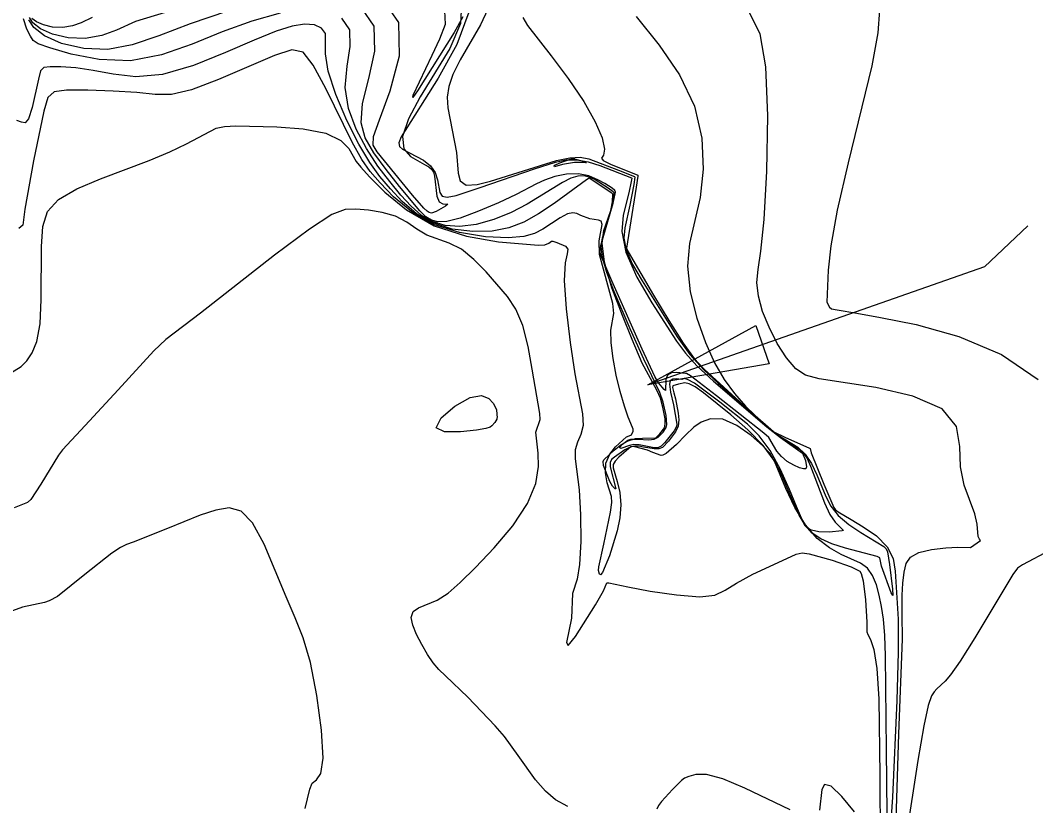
# Model space of a CAD drawing. Extents: x -291892836 to 2945206, y -477993085 to 1832792.
# Drawn here: x 1850832.6 to 1851264.1, y 542785.3 to 543119 of the extents above; entities that cross this region are included whole.
import ezdxf

# ---------------------------------------------------------------- set-up
doc = ezdxf.new("R2010")
doc.units = 0
doc.layers.add('DT_X_Contour_Minor', color=7, linetype='Continuous')
doc.layers.add('Level 40', color=7, linetype='Continuous')

msp = doc.modelspace()

# ---------------------------------------------------------------- linework, layer by layer
at = {"layer": 'DT_X_Contour_Minor'}
for points in [[(1850911.47, 543127.61), (1850881.59, 543118.48)], [(1851020.21, 543128.88), (1851019.65, 543117.64), (1851015.19, 543106.98), (1851002.52, 543086.44), (1850997.51, 543077.14), (1850994.97, 543069.58), (1850995.61, 543064.36), (1850998.36, 543061.07), (1851004.31, 543057.69), (1851006.16, 543056.66), (1851007.38, 543055.68), (1851008.15, 543054.48), (1851008.6, 543052.83), (1851009.55, 543044.24), (1851010.55, 543041.93), (1851012.18, 543041.04), (1851014.32, 543040.87), (1851013.31, 543040.06), (1851009.37, 543037.73), (1851007.39, 543037.02), (1851006.33, 543037.34), (1851005.45, 543037.91), (1851004.05, 543039.17), (1850999.22, 543044.67), (1850984.29, 543063.1), (1850982.53, 543065.96), (1850982.72, 543069.62), (1850985.24, 543076.74), (1850989.83, 543088.97), (1850993.69, 543103.87), (1850993.41, 543117.99), (1850986.34, 543128.42)], [(1850943.03, 543121.95), (1850931.03, 543118.61), (1850918.39, 543114.01), (1850905.58, 543108.83), (1850892.63, 543104.3), (1850879.43, 543101.82), (1850866.18, 543102.27), (1850854.22, 543104.59), (1850845.21, 543107.22), (1850840.21, 543109.01), (1850838.04, 543110.39), (1850836.91, 543112.23), (1850835.46, 543115.24), (1850833.95, 543119.59)], [(1850920.73, 543122.86), (1850904.78, 543117.45), (1850891.49, 543112.38), (1850880.22, 543108.49), (1850869.83, 543106.52), (1850859.56, 543106.93), (1850850.18, 543109.17), (1850842.86, 543112.42), (1850838.42, 543115.91), (1850836.24, 543119.11)], [(1851115.29, 542968.97), (1851111.63, 542969.32), (1851109.33, 542969.17), (1851107.57, 542968.25), (1851106.91, 542966.34), (1851106.84, 542961.77), (1851106.21, 542962.13), (1851103.78, 542964.96), (1851102.22, 542967.64), (1851096.85, 542979.28), (1851083.93, 543008.34), (1851079.69, 543018.28), (1851079.08, 543020.24), (1851078.97, 543021.61), (1851079.33, 543023.34), (1851084.53, 543041.23), (1851085.55, 543045.92), (1851085.23, 543046.67), (1851084.13, 543047.62), (1851080.96, 543049.62), (1851078.05, 543051.27), (1851074.27, 543052.88), (1851069.77, 543053.81), (1851064.76, 543053.63), (1851059.77, 543052.58), (1851055.41, 543051.12), (1851051.95, 543049.53), (1851043.26, 543044.96), (1851035.84, 543041.48), (1851027.35, 543037.84), (1851019.57, 543034.95), (1851013.89, 543033.51), (1851010.02, 543033.34), (1851007.28, 543034.08), (1851004.97, 543035.48), (1851002.37, 543037.98), (1850993.73, 543048.31), (1850988.06, 543055.55), (1850982.88, 543062.69), (1850979.17, 543069), (1850977.4, 543075.49), (1850977.96, 543083.61), (1850980.66, 543094.24), (1850983.27, 543105.87), (1850983.02, 543116.43), (1850977.77, 543124.17)], [(1851023.17, 543122.43), (1851018.16, 543108.68), (1851010.21, 543094.35), (1850994.46, 543069.45), (1850993.54, 543066.94), (1850993.8, 543065.37), (1850995.09, 543064.19), (1851003.92, 543059.62), (1851006.87, 543057.22), (1851008.84, 543054.32), (1851009.96, 543051.22), (1851010.96, 543045.88)], [(1851020.67, 543120.41), (1851016.99, 543113.8), (1851001.4, 543089.01), (1850999.37, 543086.16), (1850999.54, 543087.15), (1851007.66, 543104.17), (1851010.96, 543111.16), (1851013.33, 543117.31), (1851012.95, 543123.02)], [(1851031.26, 543123.75), (1851028.19, 543117.12), (1851019.54, 543102.16), (1851016.46, 543096.01), (1851014.68, 543090.88), (1851014.04, 543086.26), (1851014.33, 543081.74), (1851018.02, 543062.88), (1851018.71, 543053.99), (1851019.59, 543050.72), (1851022.07, 543049), (1851026.72, 543049.2), (1851032.46, 543050.63), (1851060.41, 543059.44), (1851066.14, 543060.62), (1851070.55, 543060.8), (1851074.18, 543060.1), (1851086.86, 543055.37), (1851093.63, 543052.66), (1851093.7, 543052.39), (1851093.29, 543049.25), (1851091.69, 543040.47), (1851089.55, 543030.85), (1851089.13, 543026.36), (1851090.05, 543021.33), (1851092.77, 543015.26), (1851096.85, 543008.25), (1851111.72, 542984.49), (1851117.19, 542977.04), (1851123.09, 542970.52), (1851129.17, 542964.77), (1851153.79, 542943.28), (1851159.46, 542939.41), (1851163.72, 542936.76), (1851165.45, 542935.11), (1851166.96, 542932.8), (1851168.45, 542929.58), (1851174.34, 542914.01), (1851176.68, 542909.06), (1851178.95, 542905.74), (1851182.45, 542902.3), (1851181.91, 542902.05), (1851176.39, 542901.5), (1851172.01, 542901.64), (1851168.78, 542902.44), (1851166.79, 542903.51), (1851166.09, 542904.29), (1851165.41, 542905.48), (1851162.51, 542912.46), (1851159.53, 542919.67), (1851155.67, 542928.18), (1851151.26, 542936.23), (1851146.6, 542942.47), (1851141.57, 542947.39), (1851129.86, 542956.79), (1851119.15, 542964.77), (1851116.18, 542966.45), (1851114.69, 542966.84), (1851113.67, 542966.45)], [(1851147.35, 543020.96), (1851148.78, 543034.35), (1851149.87, 543054.91), (1851150.22, 543078.44), (1851149.44, 543099.2), (1851147.02, 543113.21), (1851141.95, 543123.31)], [(1851197.71, 543123.31), (1851197.02, 543113.72), (1851194.43, 543099.69), (1851184.39, 543058.41), (1851179.75, 543038.31), (1851177.04, 543023.16), (1851175.9, 543012.86), (1851175.38, 542999.28), (1851176.47, 542997.16), (1851177.36, 542996.37), (1851179.71, 542995.95), (1851188.16, 542994.57), (1851198.1, 542992.77), (1851213.24, 542989.72), (1851231.38, 542984.72), (1851249.53, 542977.01), (1851265.1, 542966.37)], [(1850881.59, 543118.48), (1850873.51, 543114.73), (1850867.32, 543112.53), (1850860.23, 543111.21), (1850852.96, 543111.5), (1850846.32, 543113.09), (1850841.14, 543115.39), (1850838, 543117.86), (1850836.46, 543120.14)], [(1850863.16, 543120.17), (1850858.42, 543117.97), (1850854.79, 543116.68), (1850850.62, 543115.9), (1850846.36, 543116.07), (1850842.46, 543117.01), (1850839.43, 543118.35), (1850837.58, 543119.81)], [(1851113.67, 542966.45), (1851111.35, 542966.67), (1851109.89, 542966.53), (1851108.79, 542965.84), (1851108.44, 542964.41), (1851108.98, 542961.06), (1851110.17, 542955.58), (1851111.59, 542947.37), (1851111.51, 542946.39), (1851110.43, 542944.54), (1851106.45, 542939.57), (1851104.91, 542938.11), (1851103.5, 542937.43), (1851102.04, 542937.39), (1851095.59, 542938.68), (1851093.29, 542938.77), (1851091.42, 542938.4), (1851087.85, 542937.03), (1851087.35, 542937.34), (1851087.35, 542937.61), (1851088.52, 542938.96), (1851090.85, 542940.66), (1851092.04, 542941.06), (1851095.08, 542941.03), (1851099.71, 542940.8), (1851101.92, 542941.1), (1851103.6, 542941.89), (1851105.78, 542944.07), (1851107.12, 542946), (1851107.4, 542947.27), (1851107.08, 542951.03), (1851105.81, 542956.83), (1851104.35, 542960.91), (1851101.04, 542967.89), (1851097.56, 542974.97), (1851091.71, 542987.93), (1851084.82, 543004.09), (1851081.87, 543011.81), (1851079.95, 543018.26), (1851079.42, 543022.95), (1851079.95, 543026.5), (1851083.39, 543037.39), (1851084.75, 543042.94), (1851084.93, 543045.68), (1851084.61, 543046.13), (1851082.41, 543047.72), (1851076.47, 543051.46), (1851074.35, 543052.41), (1851072.06, 543052.9), (1851069.47, 543052.75), (1851066.49, 543051.87), (1851062.99, 543050.14), (1851048.07, 543040.84), (1851041.21, 543037.34), (1851033.78, 543034.3), (1851026.34, 543032.18), (1851019.38, 543031.36), (1851013.09, 543031.83), (1851007.59, 543033.48), (1851002.91, 543036.22), (1850998.66, 543039.99), (1850994.33, 543044.75), (1850989.58, 543050.45), (1850984.58, 543057.05), (1850979.68, 543064.49), (1850975.27, 543072.7), (1850972.02, 543081.45), (1850970.67, 543090.49), (1850971.49, 543099.5), (1850972.85, 543107.86), (1850972.64, 543114.86), (1850969.21, 543119.92)], [(1851046.15, 543120.2), (1851048.16, 543116.81), (1851058.23, 543103.92), (1851065.39, 543094.32), (1851072.04, 543084.52), (1851076.92, 543075.91), (1851079.85, 543069.03), (1851080.9, 543064.23), (1851080.38, 543061.62), (1851079.66, 543060.37), (1851080.31, 543059.39), (1851083.38, 543057.89), (1851094.97, 543053.2), (1851095, 543052.83), (1851094.33, 543048.03)], [(1851094.39, 543120.6), (1851104.15, 543108.47), (1851112.76, 543095.77), (1851119.08, 543082.54), (1851122.28, 543068.96), (1851122.83, 543055.75), (1851121.53, 543043.77), (1851117.02, 543024.17), (1851116.09, 543014.47), (1851117.26, 543003.62), (1851120.07, 542992.42), (1851123.73, 542982.08), (1851127.6, 542973.5), (1851131.66, 542966.46), (1851136.06, 542960.44), (1851140.8, 542955.06), (1851148.82, 542947.24)], [(1851083.99, 543045.59), (1851074.35, 543051.98), (1851073.2, 543051.15), (1851059.53, 543041.12), (1851052.88, 543036.71), (1851046.57, 543033.2), (1851040.21, 543030.75), (1851033.11, 543029.41), (1851024.87, 543029.21), (1851016.15, 543030.31), (1851007.9, 543032.88), (1851000.86, 543036.95), (1850994.95, 543041.99), (1850989.91, 543047.33), (1850985.43, 543052.59), (1850981.11, 543058.55), (1850976.48, 543066.3), (1850971.37, 543076.4), (1850966.63, 543087.4), (1850963.39, 543097.37), (1850962.32, 543104.77), (1850962.25, 543113.3), (1850960.64, 543115.67), (1850957.61, 543117.03), (1850953.43, 543117.34), (1850948.21, 543116.53), (1850941.33, 543114.37), (1850931.99, 543110.58), (1850919.82, 543105.23), (1850906.22, 543099.77), (1850893.02, 543095.94), (1850881.67, 543094.99), (1850872.04, 543096.04), (1850863.65, 543097.67), (1850856.15, 543098.74), (1850849.86, 543099.19), (1850845.26, 543099.23), (1850842.6, 543098.88), (1850841.24, 543097.44), (1850840.29, 543094.04), (1850837.6, 543081.92), (1850836.08, 543077.09), (1850834.64, 543075.37), (1850833.08, 543075.72), (1850831.14, 543076.45)], [(1851079.85, 543032.26), (1851079.49, 543033.61), (1851078.3, 543034.07), (1851074.62, 543034.64), (1851070.77, 543036.06), (1851069.14, 543036.85), (1851067.4, 543037.25), (1851065.12, 543036.76), (1851062.02, 543035.11), (1851054.68, 543030.32), (1851051.05, 543028.39), (1851046.53, 543027.13), (1851039.88, 543026.63), (1851030.36, 543027.06), (1851019.22, 543028.79), (1851008.22, 543032.28), (1850998.8, 543037.69), (1850991.24, 543044), (1850985.48, 543049.92), (1850981.3, 543054.7), (1850977.75, 543059.78), (1850973.7, 543067.18), (1850962.49, 543090.01), (1850957.1, 543099.95), (1850952.75, 543105.37), (1850947.94, 543106.45), (1850940.64, 543104.08), (1850916.91, 543093.8), (1850905.34, 543089.41), (1850896.85, 543087.5), (1850889.94, 543087.48), (1850882.2, 543088.26), (1850872.07, 543088.94), (1850861.25, 543089.3), (1850852.27, 543089.29), (1850846.94, 543088.64), (1850844.27, 543086.15), (1850842.57, 543080.4), (1850838.29, 543059.26), (1850834.58, 543038.7), (1850833.71, 543031.88), (1850832.05, 543030.54)], [(1850823.2, 542965.91), (1850832.93, 542971.92), (1850835.34, 542974.36), (1850837.67, 542977.65), (1850839.65, 542982.56), (1850841, 542990), (1850841.55, 543000.34), (1850841.66, 543022.87), (1850842.21, 543031.36), (1850844.24, 543037.77), (1850848.85, 543042.91), (1850856.69, 543047.45), (1850866.69, 543051.65), (1850887.39, 543059.47), (1850896.17, 543063.11), (1850903.29, 543066.43), (1850915.79, 543073.14), (1850919.37, 543073.93), (1850924.24, 543074.13), (1850941.66, 543073.66), (1850952.82, 543072.81), (1850962.48, 543070.99), (1850968.76, 543067.98), (1850972.2, 543064.46), (1850975.31, 543059.01), (1850977.28, 543056.55), (1850981.05, 543052.5), (1850987.53, 543046), (1850996.75, 543038.42), (1851008.53, 543031.68), (1851022.28, 543027.27), (1851035.84, 543024.91), (1851052.84, 543023.5), (1851055.51, 543023.57), (1851057.15, 543024.36), (1851058.41, 543025.11), (1851058.88, 543025.19), (1851060.64, 543024.59), (1851064.24, 543022.97)], [(1851010.96, 543045.88), (1851011.87, 543044.28), (1851014.02, 543043.78), (1851017.86, 543044.53), (1851028.05, 543047.96), (1851051.14, 543055.85), (1851060.1, 543058.74), (1851064.47, 543059.64), (1851069.05, 543059.74), (1851073.98, 543058.85), (1851078.86, 543057.34), (1851092.3, 543052.12), (1851092.41, 543051.96), (1851092.25, 543050.47), (1851091.26, 543045.64), (1851088.8, 543036.16), (1851088.24, 543029.2), (1851089.89, 543020.41), (1851094.59, 543009.85), (1851100.94, 542998.97), (1851111.41, 542982.74), (1851115.25, 542977.53), (1851120.16, 542972.22), (1851127.23, 542965.67), (1851149.85, 542946.23), (1851155.72, 542941.78), (1851165.05, 542935.06), (1851166.21, 542931.98), (1851166.74, 542929.22), (1851166.38, 542928.51), (1851165.41, 542928.4), (1851163.71, 542928.91), (1851161.28, 542930), (1851158.54, 542931.61), (1851156.03, 542933.63), (1851154.14, 542935.94), (1851150.68, 542941.69), (1851148.51, 542943.64), (1851128.51, 542959.46), (1851117.4, 542967.93), (1851115.78, 542968.96), (1851115.29, 542968.97)], [(1851059.6, 543056.75), (1851059.49, 543057.08), (1851059.7, 543057.4), (1851061.92, 543058.47), (1851066.71, 543060.1), (1851067.75, 543060.21), (1851070.72, 543059.48), (1851073.06, 543058.46), (1851070.61, 543058.61), (1851068.15, 543058.63), (1851062.98, 543057.71), (1851059.6, 543056.75)], [(1851094.33, 543048.03), (1851090.21, 543022.25), (1851090.95, 543020.66), (1851101.75, 543002.24), (1851108.19, 542991.45), (1851114.23, 542981.86), (1851118.95, 542975.36), (1851123.16, 542970.79), (1851141.63, 542953.86), (1851151.87, 542944.78), (1851154.63, 542942.71), (1851163.04, 542937.69), (1851166.12, 542934.73), (1851168.82, 542930.68), (1851171.13, 542925.96), (1851174.86, 542916.72), (1851176.99, 542912.61), (1851180.13, 542908.68), (1851184.68, 542904.86), (1851189.8, 542901.4), (1851199.56, 542895.41), (1851200.62, 542894.4), (1851201.16, 542893.24), (1851201.91, 542887.78), (1851203.29, 542877.37), (1851203.39, 542874.58), (1851202.62, 542875.72), (1851198.56, 542887.14), (1851197.8, 542890.6), (1851196.77, 542891.13), (1851183.33, 542894.75), (1851177.47, 542896.65), (1851172.76, 542898.7), (1851169.11, 542901.17), (1851166.15, 542904.45), (1851163.57, 542908.78), (1851161.18, 542913.97), (1851156.29, 542925.7), (1851153, 542931.94), (1851148.27, 542938.42), (1851141.78, 542945.06), (1851134.53, 542951.37), (1851122.88, 542960.67), (1851119.35, 542963.23), (1851116.84, 542964.59), (1851114.95, 542964.96), (1851112.27, 542964.35), (1851109.96, 542963.67), (1851109.81, 542963.05), (1851110.33, 542960.76), (1851111, 542958.13), (1851112.15, 542952.07), (1851112.4, 542949.31), (1851112.12, 542946.57), (1851111.08, 542944.11), (1851108.05, 542940.13), (1851105.49, 542937.54), (1851103.95, 542936.95), (1851101.93, 542936.9), (1851097.42, 542937.68), (1851095.51, 542938.07), (1851093.72, 542938.14), (1851091.77, 542937.65), (1851089.48, 542936.47), (1851085.14, 542933.45), (1851083.82, 542932.34), (1851083.23, 542931.17), (1851083.34, 542929.33), (1851085.73, 542919.94), (1851085.33, 542919.98), (1851084.25, 542921.12), (1851083.16, 542923.05), (1851080.45, 542929.88), (1851080.24, 542931.55), (1851080.56, 542932.2), (1851082.79, 542934.42), (1851085, 542936.41), (1851087.79, 542938.6), (1851090.9, 542940.36), (1851094.06, 542941.27), (1851096.96, 542941.5), (1851102.74, 542941.55), (1851104.39, 542943.25), (1851105.95, 542945.28), (1851106.46, 542946.43), (1851106.69, 542947.83), (1851106.62, 542949.67), (1851105.71, 542954.61), (1851104.65, 542958.49), (1851103.08, 542961.79), (1851096.92, 542973.36), (1851092.59, 542983.44), (1851088.47, 542993.51), (1851084.04, 543005.34), (1851080.81, 543016.28), (1851079.86, 543024.28), (1851080.57, 543029.65), (1851083.56, 543038.23), (1851084.23, 543041.83), (1851084.41, 543045.07), (1851083.99, 543045.59)], [(1850986.44, 543037.38), (1850980.51, 543038.27), (1850975.18, 543038.71), (1850970.71, 543038.62), (1850965.04, 543036.45), (1850955.53, 543030.29), (1850940.7, 543019.18), (1850909.19, 542994.6), (1850894.49, 542983.35), (1850889.37, 542978.55), (1850874.14, 542962.03), (1850860.23, 542946.82), (1850850.6, 542936.53), (1850848.92, 542934.26), (1850841.33, 542921.94), (1850837.16, 542915.47), (1850835.71, 542914.2), (1850830.07, 542911.83)], [(1851065.25, 542785.01), (1851060.09, 542787.89), (1851055.77, 542791.52), (1851051.61, 542796.33), (1851044.24, 542806.73), (1851038.41, 542814.67), (1851034.44, 542819.23), (1851022.85, 542831.4), (1851013.36, 542840.55), (1851010.52, 542843.23), (1851008.12, 542845.96), (1851005.65, 542849.57), (1851003.18, 542853.79), (1851001, 542858.1), (1850999.39, 542862.01), (1850998.75, 542865.3), (1850999.5, 542867.77), (1851001.89, 542869.4), (1851009.82, 542872.61), (1851014.38, 542875.6), (1851019.6, 542880.13), (1851026.05, 542886.52), (1851033.92, 542894.85), (1851041.88, 542904.27), (1851048.2, 542913.7), (1851051.63, 542922.2), (1851052.75, 542929.4), (1851052.61, 542935.08), (1851051.71, 542943.96), (1851053.52, 542949.38), (1851053.36, 542952), (1851050.16, 542970.71), (1851048.43, 542980.43), (1851046.17, 542989.39), (1851043.25, 542996.23), (1851039.64, 543001.6), (1851030.55, 543012.1), (1851025.35, 543017.43), (1851020.03, 543021.71), (1851014.83, 543024.33), (1851005.31, 543027.72), (1851001.13, 543030.26), (1850996.91, 543033.16), (1850992.11, 543035.72), (1850986.44, 543037.38)], [(1851201.03, 542782.01), (1851200.67, 542809.05), (1851200.28, 542848.96), (1851199.95, 542857.71), (1851199.38, 542864.55), (1851198.59, 542870.03), (1851197.6, 542874.75), (1851196.39, 542879.14), (1851194.79, 542883.06), (1851192.59, 542886.19), (1851189.61, 542888.36), (1851181.45, 542892.04), (1851176.46, 542894.82), (1851171.25, 542898.88), (1851166.22, 542904.61), (1851161.73, 542912.08), (1851157.99, 542920.05), (1851153.16, 542931.65), (1851151.15, 542935.03), (1851148.05, 542938.41), (1851143.13, 542942.64), (1851137.12, 542946.8), (1851131.09, 542949.48), (1851125.95, 542949.7), (1851121.88, 542948.2), (1851118.87, 542946.1), (1851115.26, 542942.72), (1851111.41, 542938.77), (1851107.04, 542934.94), (1851105.71, 542934.18), (1851104.9, 542934.1), (1851101.38, 542935.35), (1851099.11, 542936.42), (1851093.73, 542937.81), (1851092.23, 542937.99), (1851087.01, 542933.41), (1851085.36, 542931.69), (1851084.58, 542930.33), (1851084.6, 542928.85), (1851086.31, 542923.02), (1851087.33, 542918.41), (1851087.81, 542913.18), (1851087.4, 542907.69), (1851086.26, 542902.15), (1851082.94, 542891.54), (1851079.96, 542884.42), (1851079.14, 542883.45), (1851078.7, 542883.76), (1851078.35, 542885.26), (1851078.5, 542886.81), (1851080.55, 542896.44), (1851083.44, 542910.04), (1851083.97, 542914.09), (1851083.79, 542916.64), (1851081.98, 542922.56), (1851081.22, 542926.69), (1851081.46, 542930.91), (1851083.13, 542934.65), (1851085.6, 542937.72), (1851090.25, 542942), (1851091.33, 542942.4), (1851092.4, 542942.92), (1851093, 542944.46), (1851092.98, 542945.33), (1851092.02, 542947.64), (1851090.91, 542950.44), (1851089.34, 542955.11), (1851087.54, 542961.24), (1851085.83, 542968.22), (1851084.49, 542975.38), (1851083.71, 542982.01), (1851083.62, 542987.38), (1851084.76, 542994.39), (1851084.43, 542998.64), (1851078.71, 543019.46), (1851078.56, 543025.27), (1851079.85, 543032.26)], [(1851064.24, 543022.97), (1851065.28, 543021.71), (1851065.03, 543019.84), (1851064.19, 543015.98), (1851063.78, 543008.46), (1851064.56, 542996.41), (1851066.23, 542982.16), (1851068.28, 542968.82), (1851071.52, 542951.84), (1851071.81, 542946.9), (1851070.87, 542943.09), (1851069.4, 542939.8), (1851068.33, 542936.51), (1851068.35, 542932.62), (1851070.05, 542919.48), (1851070.65, 542908.94), (1851070.75, 542897.55), (1851070.27, 542887.81), (1851069.25, 542881.54), (1851067.3, 542875.46), (1851066.9, 542864.97), (1851064.72, 542854.65), (1851065.36, 542853.43), (1851068.5, 542857.28), (1851077.01, 542870.61), (1851080.45, 542876.55), (1851081.89, 542880.01), (1851082.7, 542880.05), (1851090.74, 542878.26), (1851100.28, 542876.52), (1851111.48, 542874.88), (1851121.33, 542874.12), (1851127.72, 542874.8), (1851132.15, 542876.83), (1851137.01, 542879.89), (1851143.96, 542883.63), (1851158.33, 542890.42), (1851162.34, 542892.18), (1851164.92, 542892.73), (1851167.82, 542892.32), (1851177.59, 542889.68), (1851185.7, 542886.88), (1851189.37, 542884.94), (1851189.98, 542883.99), (1851190.79, 542880.8), (1851191.75, 542872.74), (1851192.29, 542863.29), (1851192.28, 542859.24), (1851192.74, 542858.02), (1851193.86, 542856), (1851195.31, 542851.71), (1851196.61, 542843.6), (1851197.39, 542830.75), (1851197.9, 542798.24), (1851197.97, 542770.17)], [(1851204.81, 542779.36), (1851205.94, 542815.89), (1851207.44, 542856.09), (1851207.38, 542866.54), (1851207.35, 542874.78), (1851207.62, 542879.86), (1851208.16, 542884.59), (1851209.08, 542888.28), (1851210.95, 542890.96), (1851214.44, 542892.85), (1851219.84, 542894.14), (1851225.88, 542894.9), (1851230.94, 542895.17), (1851236.42, 542895.05), (1851240.69, 542898.01), (1851240.15, 542898.5), (1851239.7, 542899.63), (1851239.26, 542904.96), (1851238.21, 542909.31), (1851233.66, 542921.54), (1851232.14, 542929.3), (1851231.91, 542937.91), (1851230.42, 542946.46), (1851224.4, 542953.89), (1851211.9, 542959.35), (1851196.15, 542963.02), (1851172.06, 542966.67), (1851166.21, 542968.16), (1851162.13, 542970.86), (1851158.16, 542975.55), (1851154.25, 542981.72), (1851150.77, 542988.55), (1851148.04, 542995.33), (1851146.27, 543001.73), (1851145.6, 543007.53), (1851146.11, 543013.08), (1851147.35, 543020.96)], [(1851035.19, 542950.88), (1851035.08, 542949.6), (1851034.27, 542948.13), (1851032.97, 542946.66), (1851032.24, 542946.11), (1851030.46, 542945.58), (1851026.42, 542944.9), (1851019.69, 542944.12), (1851012.87, 542944.1), (1851009.36, 542945.91), (1851011.47, 542950.09), (1851017.28, 542955.06), (1851023.82, 542958.73), (1851028.66, 542959.57), (1851031.74, 542958.34), (1851033.53, 542956.38), (1851034.92, 542953.66), (1851035.13, 542951.54), (1851035.12, 542951.09), (1851035.19, 542950.88)], [(1851148.82, 542947.24), (1851152.51, 542944.24), (1851157.74, 542941.71), (1851167.76, 542937.33), (1851168.28, 542937.14), (1851168.63, 542935.19), (1851174.05, 542921.98), (1851178.27, 542912.01), (1851179.01, 542911.04), (1851180.14, 542910.13), (1851185.65, 542906.85), (1851190.78, 542903.83), (1851196.4, 542899.93), (1851200.99, 542895.37), (1851203.47, 542890.37), (1851204.38, 542885.03), (1851205.63, 542864.6), (1851205.69, 542850.55), (1851205.11, 542830.07), (1851203.22, 542788.97), (1851202.25, 542774.54)], [(1850953.73, 542784.21), (1850955.62, 542792.38), (1850956.69, 542794.88), (1850958.5, 542796.39), (1850960.35, 542799.06), (1850961.3, 542805.55), (1850960.62, 542817.47), (1850958.63, 542832.22), (1850955.89, 542846.16), (1850952.84, 542856.64), (1850949.45, 542865.12), (1850945.54, 542874.06), (1850936.19, 542896.44), (1850931.27, 542905.56), (1850926.47, 542910.49), (1850921.44, 542911.85), (1850915.72, 542910.89), (1850909.05, 542908.72), (1850895.11, 542903.16)], [(1850895.11, 542903.16), (1850880.56, 542897.25), (1850877.8, 542896.26), (1850875.13, 542895.01), (1850871.46, 542892.58), (1850860.06, 542883.53), (1850848.44, 542874.27), (1850844.89, 542872.32), (1850842.89, 542871.62), (1850833.61, 542869.72), (1850829.31, 542868.12)], [(1851270.23, 542893.95), (1851258.44, 542887.67), (1851256.41, 542886.19)], [(1851256.41, 542886.19), (1851254.45, 542883.53), (1851238.19, 542856.59), (1851231.96, 542846.73), (1851227.9, 542840.87), (1851225.6, 542838.2), (1851222.05, 542834.92), (1851220.99, 542833.71), (1851219.86, 542832.03), (1851218.46, 542827.97), (1851216.52, 542819.2), (1851213.96, 542804.58), (1851209.04, 542772.37)], [(1851159.75, 542783.55), (1851140.51, 542792.85), (1851131.11, 542796.82), (1851124.21, 542798.53), (1851119.64, 542798.53), (1851116.76, 542797.77), (1851114.92, 542797), (1851113.52, 542796.06), (1851109.71, 542792.24), (1851105.14, 542787.16), (1851103.8, 542785.41), (1851103.13, 542783.85)], [(1851187.13, 542782.8), (1851181.77, 542789.31), (1851177.14, 542793.61), (1851174.42, 542794.29), (1851173.24, 542792.27), (1851172.23, 542783.48)]]:
    msp.add_lwpolyline(points, dxfattribs=at)
at = {"layer": 'Level 40'}
for p, q in [((1851242.35, 543014.27), (1851260.81, 543031.68)), ((1851242.35, 543014.27), (1851099.3, 542964.1)), ((1851099.3, 542964.1), (1851145.13, 542989.26)), ((1851145.13, 542989.26), (1851150.81, 542973.05)), ((1851150.81, 542973.05), (1851099.3, 542964.1))]:
    msp.add_line(p, q, dxfattribs=at)

doc.saveas('drawing.dxf')
